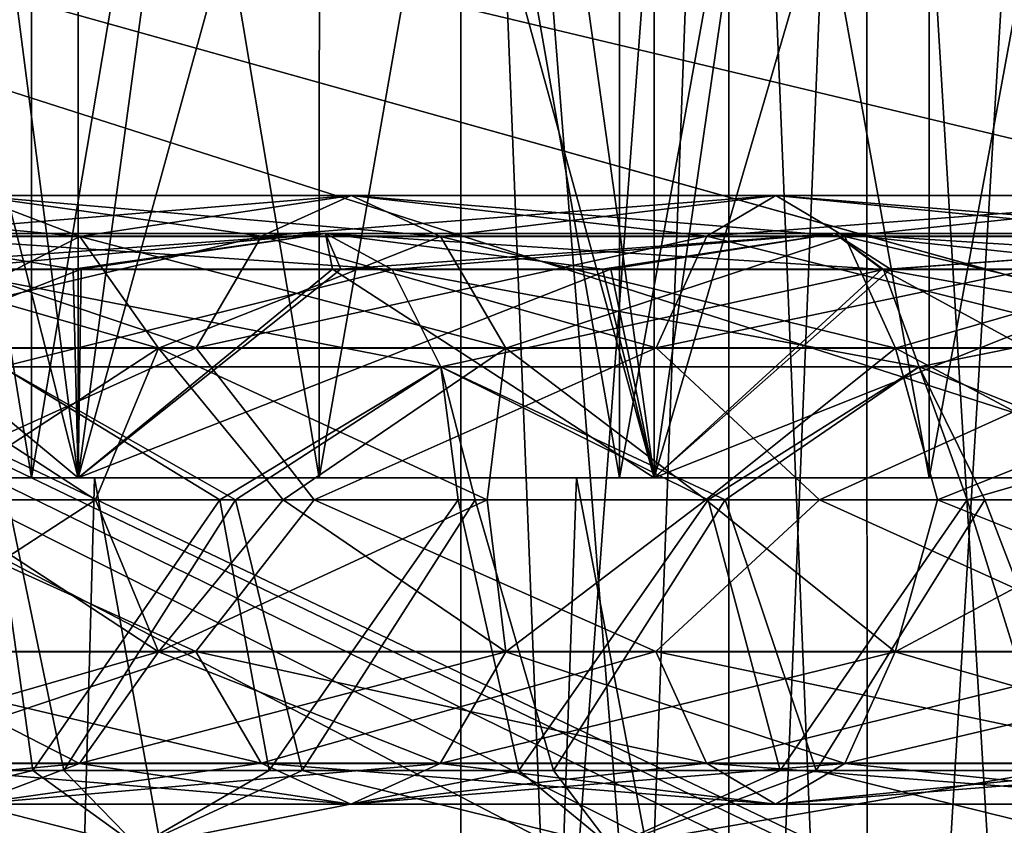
# Model space of a CAD drawing. Header units: metres. Extents: x -104 to 104, y -111 to 38.
# Tile 452 of 656: x -82.28 to -79.69, y 15.59 to 17.7. Entities that reach past the tile are written whole.
import ezdxf

# ---------------------------------------------------------------- set-up
doc = ezdxf.new("R2010")
doc.units = ezdxf.units.M
doc.layers.add('solid_509367_AD153', color=7, linetype='CONTINUOUS')

msp = doc.modelspace()

# ---------------------------------------------------------------- linework, layer by layer
at = {"layer": 'solid_509367_AD153'}
for points in [[(-82.125, 16.5, 9.742785), (-82.837349, 22, 9.295186), (-83.514259, 22, 8.795604)], [(-83.514259, 16.5, 8.795604), (-82.125, 16.5, 9.742785), (-83.514259, 22, 8.795604)], [(-83.514259, 16.5, -8.795604), (-82.837349, 22, -9.295186), (-82.125, 22, -9.742785)], [(-82.125, 16.5, -9.742785), (-83.514259, 16.5, -8.795604), (-82.125, 22, -9.742785)], [(-82.125, 16.5, 9.742785), (-82.125, 22, 9.742785), (-82.837349, 22, 9.295186)], [(-80.610085, 16.5, 10.47233), (-81.381195, 22, 10.1359), (-82.125, 22, 9.742785)], [(-82.125, 16.5, 9.742785), (-80.610085, 16.5, 10.47233), (-82.125, 22, 9.742785)], [(-82.125, 16.5, -9.742785), (-82.125, 22, -9.742785), (-81.381195, 22, -10.1359)], [(-82.125, 16.5, -9.742785), (-81.381195, 22, -10.1359), (-80.610085, 22, -10.47233)], [(-80.610085, 16.5, -10.47233), (-82.125, 16.5, -9.742785), (-80.610085, 22, -10.47233)], [(-80.610085, 16.5, 10.47233), (-80.610085, 22, 10.47233), (-81.381195, 22, 10.1359)], [(-79.003357, 16.5, 10.967939), (-79.815994, 22, 10.750194), (-80.610085, 22, 10.47233)], [(-80.610085, 16.5, 10.47233), (-79.003357, 16.5, 10.967939), (-80.610085, 22, 10.47233)], [(-80.610085, 16.5, -10.47233), (-80.610085, 22, -10.47233), (-79.815994, 22, -10.750194)], [(-80.610085, 16.5, -10.47233), (-79.815994, 22, -10.750194), (-79.003357, 22, -10.967939)], [(-79.003357, 16.5, -10.967939), (-80.610085, 16.5, -10.47233), (-79.003357, 22, -10.967939)], [(-79.003357, 16.5, 10.967939), (-79.003357, 22, 10.967939), (-79.815994, 22, 10.750194)], [(-82.247688, 16.5, -9.960302), (-82.248337, 21, -9.959632), (-82.97921, 21, -9.500394)], [(-82.247688, 16.5, -9.960302), (-82.97921, 21, -9.500394), (-82.977402, 16.5, -9.501176)], [(-82.977402, 16.5, 9.501176), (-82.97921, 21, 9.500394), (-82.248337, 21, 9.959632)], [(-82.977402, 16.5, 9.501176), (-82.248337, 21, 9.959632), (-82.247688, 16.5, 9.960302)], [(-81.491699, 16.5, -10.359917), (-81.489662, 21, -10.361142), (-82.248337, 21, -9.959632)], [(-81.491699, 16.5, -10.359917), (-82.248337, 21, -9.959632), (-82.247688, 16.5, -9.960302)], [(-82.247688, 16.5, 9.960302), (-82.248337, 21, 9.959632), (-81.489662, 21, 10.361142)], [(-82.247688, 16.5, 9.960302), (-81.489662, 21, 10.361142), (-81.491699, 16.5, 10.359917)], [(-80.701691, 16.5, -10.703978), (-81.489662, 21, -10.361142), (-81.491699, 16.5, -10.359917)], [(-81.491699, 16.5, 10.359917), (-81.489662, 21, 10.361142), (-80.702728, 21, 10.703959)], [(-81.491699, 16.5, 10.359917), (-80.702728, 21, 10.703959), (-80.701691, 16.5, 10.703978)], [(-80.701691, 16.5, -10.703978), (-80.702728, 21, -10.703959), (-81.489662, 21, -10.361142)], [(-79.887077, 16.5, -10.989388), (-79.887985, 21, -10.989048), (-80.702728, 21, -10.703959)], [(-79.887077, 16.5, -10.989388), (-80.702728, 21, -10.703959), (-80.701691, 16.5, -10.703978)], [(-80.701691, 16.5, 10.703978), (-80.702728, 21, 10.703959), (-79.887985, 21, 10.989048)], [(-80.701691, 16.5, 10.703978), (-79.887985, 21, 10.989048), (-79.887077, 16.5, 10.989388)], [(-79.060852, 16.5, -11.211221), (-79.05899, 21, -11.211671), (-79.887985, 21, -10.989048)], [(-79.060852, 16.5, -11.211221), (-79.887985, 21, -10.989048), (-79.887077, 16.5, -10.989388)], [(-79.887077, 16.5, 10.989388), (-79.887985, 21, 10.989048), (-79.05899, 21, 11.211671)], [(-79.887077, 16.5, 10.989388), (-79.05899, 21, 11.211671), (-79.060852, 16.5, 11.211221)], [(-80.414101, 11.9, 1.220577), (-81.118805, 20.799999), (-80.414101, 20.799999, 1.220577)], [(-81.118805, 11.381198), (-80.414101, 20.799999, -1.220577), (-81.118805, 20.799999)], [(-80.755348, 11.6984, 0.629519), (-81.118805, 11.381198), (-81.118805, 20.799999)], [(-80.755348, 11.6984, 0.629519), (-81.118805, 20.799999), (-80.414101, 11.9, 1.220577)], [(-80.754219, 11.699223, -0.631477), (-80.414101, 20.799999, -1.220577), (-81.118805, 11.381198)], [(-80.754219, 11.699223, -0.631477), (-80.414101, 11.9, -1.220577), (-80.414101, 20.799999, -1.220577)], [(-80.414101, 11.9, 1.220577), (-80.414101, 20.799999, 1.220577), (-80.050865, 20.799999, 2.049639)], [(-80.050705, 11.9, 2.05), (-80.414101, 11.9, 1.220577), (-80.050865, 20.799999, 2.049639)], [(-80.050705, 11.9, -2.05), (-80.050865, 20.799999, -2.049639), (-80.414101, 20.799999, -1.220577)], [(-80.414101, 11.9, -1.220577), (-80.050705, 11.9, -2.05), (-80.414101, 20.799999, -1.220577)], [(-80.050705, 11.9, 2.05), (-80.050865, 20.799999, 2.049639), (-79.514099, 20.799999, 2.779423)], [(-79.514099, 11.9, -2.779423), (-79.514099, 20.799999, -2.779423), (-80.050865, 20.799999, -2.049639)], [(-80.050705, 11.9, -2.05), (-79.514099, 11.9, -2.779423), (-80.050865, 20.799999, -2.049639)], [(-79.514099, 11.9, 2.779423), (-80.050705, 11.9, 2.05), (-79.514099, 20.799999, 2.779423)], [(-88.5, -7.5, -19), (-88.5, 19.5, -19), (88.5, 19.5, -19)], [(-36.57795, -7.5, -19), (-88.5, -7.5, -19), (88.5, 19.5, -19)], [(-88.5, 19.5, 19), (-20.601435, 15.860655, 19), (-18.989748, 17.759779, 19)], [(-88.5, 19.5, 19), (-22.036695, 13.796837, 19), (-20.601435, 15.860655, 19)], [(-88.5, 19.5, 19), (-23.262661, 11.611843, 19), (-22.036695, 13.796837, 19)], [(-88.5, 19.5, 19), (-24.274422, 9.313841, 19), (-23.262661, 11.611843, 19)], [(-88.5, 19.5, 19), (-25.057833, 6.933899, 19), (-24.274422, 9.313841, 19)], [(-88.5, 19.5, 19), (-25.610046, 4.486145, 19), (-25.057833, 6.933899, 19)], [(-88.5, 19.5, 19), (-25.922733, 1.996398, 19), (-25.610046, 4.486145, 19)], [(-88.5, 19.5, 19), (-25.994944, -0.508141, 19), (-25.922733, 1.996398, 19)], [(-88.5, 19.5, 19), (-28.25597, -9.176244, 19), (-25.994944, -0.508141, 19)], [(-88.5, 19.5, 19), (-30.260374, -8.449453, 19), (-28.25597, -9.176244, 19)], [(-88.5, 19.5, 19), (-32.333549, -7.923218, 19), (-30.260374, -8.449453, 19)], [(-88.5, 19.5, 19), (-34.437721, -7.607192, 19), (-32.333549, -7.923218, 19)], [(-88.5, 19.5, 19), (-36.57795, -7.5, 19), (-34.437721, -7.607192, 19)], [(-88.5, 19.5, 19), (-88.5, -7.5, 19), (-36.57795, -7.5, 19)], [(-83.254616, 17.242264, -4.907515), (-82.930801, 17.134457, -4.672254), (-82.120728, 17.134457, -5.62073)], [(-82.403748, 17.242264, -5.903749), (-83.254616, 17.242264, -4.907515), (-82.120728, 17.134457, -5.62073)], [(-82.403748, 17.242264, 5.903749), (-82.120728, 17.134457, 5.62073), (-82.930801, 17.134457, 4.672254)], [(-82.686928, 17.135294, 6.186928), (-81.642906, 17.135294, 7.078605), (-82.403748, 17.242264, 5.903749)], [(-82.686928, 17.135294, -6.186928), (-82.403748, 17.242264, -5.903749), (-81.407516, 17.242264, -6.754614)], [(-81.642906, 17.135294, -7.078605), (-82.686928, 17.135294, -6.186928), (-81.407516, 17.242264, -6.754614)], [(-82.403748, 17.242264, 5.903749), (-81.407516, 17.242264, 6.754614), (-82.120728, 17.134457, 5.62073)], [(-81.642906, 17.135294, 7.078605), (-81.407516, 17.242264, 6.754614), (-82.403748, 17.242264, 5.903749)], [(-82.403748, 17.242264, -5.903749), (-82.120728, 17.134457, -5.62073), (-81.172256, 17.134457, -6.430805)], [(-81.407516, 17.242264, -6.754614), (-82.403748, 17.242264, -5.903749), (-81.172256, 17.134457, -6.430805)], [(-81.407516, 17.242264, 6.754614), (-81.172256, 17.134457, 6.430805), (-82.120728, 17.134457, 5.62073)], [(-81.642906, 17.135294, 7.078605), (-80.472252, 17.135294, 7.795984), (-81.407516, 17.242264, 6.754614)], [(-81.642906, 17.135294, -7.078605), (-81.407516, 17.242264, -6.754614), (-80.290443, 17.242264, -7.439158)], [(-80.472252, 17.135294, -7.795984), (-81.642906, 17.135294, -7.078605), (-80.290443, 17.242264, -7.439158)], [(-81.407516, 17.242264, 6.754614), (-80.290443, 17.242264, 7.439158), (-81.172256, 17.134457, 6.430805)], [(-80.472252, 17.135294, 7.795984), (-80.290443, 17.242264, 7.439158), (-81.407516, 17.242264, 6.754614)], [(-81.407516, 17.242264, -6.754614), (-81.172256, 17.134457, -6.430805), (-80.108734, 17.134457, -7.082532)], [(-80.290443, 17.242264, -7.439158), (-81.407516, 17.242264, -6.754614), (-80.108734, 17.134457, -7.082532)], [(-80.290443, 17.242264, 7.439158), (-80.108734, 17.134457, 7.082532), (-81.172256, 17.134457, 6.430805)], [(-80.472252, 17.135294, 7.795984), (-79.203789, 17.135294, 8.3214), (-80.290443, 17.242264, 7.439158)], [(-80.472252, 17.135294, -7.795984), (-80.290443, 17.242264, -7.439158), (-79.080032, 17.242264, -7.940525)], [(-79.203789, 17.135294, -8.3214), (-80.472252, 17.135294, -7.795984), (-79.080032, 17.242264, -7.940525)], [(-80.290443, 17.242264, 7.439158), (-79.080032, 17.242264, 7.940525), (-80.108734, 17.134457, 7.082532)], [(-79.203789, 17.135294, 8.3214), (-79.080032, 17.242264, 7.940525), (-80.290443, 17.242264, 7.439158)], [(-80.290443, 17.242264, -7.439158), (-80.108734, 17.134457, -7.082532), (-78.956352, 17.134457, -7.559865)], [(-79.080032, 17.242264, -7.940525), (-80.290443, 17.242264, -7.439158), (-78.956352, 17.134457, -7.559865)], [(-79.080032, 17.242264, 7.940525), (-78.956352, 17.134457, 7.559865), (-80.108734, 17.134457, 7.082532)], [(-82.70372, 17.142265, -7.779223), (-82.785042, 17.048483, -8.160163), (-82.138428, 17.048483, -8.619637)], [(-81.474998, 17.142265, 8.616953), (-82.117027, 17.048483, 8.633595), (-82.769997, 17.048483, 8.171727)], [(-81.474998, 17.142265, 8.616953), (-82.769997, 17.048483, 8.171727), (-82.70372, 17.142265, 7.779223)], [(-82.70372, 17.142265, -7.779223), (-82.138428, 17.048483, -8.619637), (-81.474998, 17.142265, -8.616953)], [(-82.70372, 17.142265, 7.779223), (-82.485306, 17.0483, 7.505334), (-81.299843, 17.0483, 8.313569)], [(-81.474998, 17.142265, 8.616953), (-82.70372, 17.142265, 7.779223), (-81.299843, 17.0483, 8.313569)], [(-82.70372, 17.142265, -7.779223), (-81.474998, 17.142265, -8.616953), (-82.485306, 17.0483, -7.505334)], [(-81.474998, 17.142265, -8.616953), (-81.299843, 17.0483, -8.313569), (-82.485306, 17.0483, -7.505334)], [(-81.474998, 17.142265, -8.616953), (-82.138428, 17.048483, -8.619637), (-81.456512, 17.048483, -9.029009)], [(-81.474998, 17.142265, 8.616953), (-81.434906, 17.048483, 9.040835), (-82.117027, 17.048483, 8.633595)], [(-80.135139, 17.142265, 9.262194), (-81.434906, 17.048483, 9.040835), (-81.474998, 17.142265, 8.616953)], [(-81.474998, 17.142265, -8.616953), (-81.456512, 17.048483, -9.029009), (-80.746574, 17.048483, -9.383848)], [(-81.474998, 17.142265, -8.616953), (-80.746574, 17.048483, -9.383848), (-80.135139, 17.142265, -9.262194)], [(-81.474998, 17.142265, 8.616953), (-81.299843, 17.0483, 8.313569), (-80.007156, 17.0483, 8.936092)], [(-80.135139, 17.142265, 9.262194), (-81.474998, 17.142265, 8.616953), (-80.007156, 17.0483, 8.936092)], [(-81.474998, 17.142265, -8.616953), (-80.135139, 17.142265, -9.262194), (-81.299843, 17.0483, -8.313569)], [(-80.135139, 17.142265, 9.262194), (-80.724663, 17.048483, 9.393732), (-81.434906, 17.048483, 9.040835)], [(-80.135139, 17.142265, -9.262194), (-80.007156, 17.0483, -8.936092), (-81.299843, 17.0483, -8.313569)], [(-80.135139, 17.142265, -9.262194), (-80.746574, 17.048483, -9.383848), (-80.012009, 17.048483, -9.682757)], [(-80.135139, 17.142265, 9.262194), (-79.989159, 17.048483, 9.691013), (-80.724663, 17.048483, 9.393732)], [(-78.714081, 17.142265, 9.700533), (-79.989159, 17.048483, 9.691013), (-80.135139, 17.142265, 9.262194)], [(-80.135139, 17.142265, -9.262194), (-80.012009, 17.048483, -9.682757), (-79.256165, 17.048483, -9.924391)], [(-80.135139, 17.142265, -9.262194), (-79.256165, 17.048483, -9.924391), (-78.714081, 17.142265, -9.700533)], [(-80.135139, 17.142265, 9.262194), (-80.007156, 17.0483, 8.936092), (-78.636131, 17.0483, 9.358998)], [(-78.714081, 17.142265, 9.700533), (-80.135139, 17.142265, 9.262194), (-78.636131, 17.0483, 9.358998)], [(-80.135139, 17.142265, -9.262194), (-78.714081, 17.142265, -9.700533), (-80.007156, 17.0483, -8.936092)], [(-78.714081, 17.142265, -9.700533), (-78.636131, 17.0483, -9.358998), (-80.007156, 17.0483, -8.936092)], [(-78.714081, 17.142265, 9.700533), (-79.23288, 17.048483, 9.930829), (-79.989159, 17.048483, 9.691013)], [(-82.930801, 17.134457, 4.672254), (-82.120728, 17.134457, 5.62073), (-82.694115, 16.840813, 4.500286)], [(-82.930801, 17.134457, -4.672254), (-82.694115, 16.840813, -4.500286), (-81.913849, 16.840813, -5.413852)], [(-82.120728, 17.134457, -5.62073), (-82.930801, 17.134457, -4.672254), (-81.913849, 16.840813, -5.413852)], [(-82.894241, 16.842264, 6.394239), (-81.815239, 16.842264, 7.315795), (-82.686928, 17.135294, 6.186928)], [(-82.894241, 16.842264, -6.394239), (-82.686928, 17.135294, -6.186928), (-81.642906, 17.135294, -7.078605)], [(-81.815239, 16.842264, -7.315795), (-82.894241, 16.842264, -6.394239), (-81.642906, 17.135294, -7.078605)], [(-82.120728, 17.134457, 5.62073), (-81.913849, 16.840813, 5.413852), (-82.694115, 16.840813, 4.500286)], [(-81.815239, 16.842264, 7.315795), (-81.642906, 17.135294, 7.078605), (-82.686928, 17.135294, 6.186928)], [(-82.120728, 17.134457, 5.62073), (-81.172256, 17.134457, 6.430805), (-81.913849, 16.840813, 5.413852)], [(-82.120728, 17.134457, -5.62073), (-81.913849, 16.840813, -5.413852), (-81.000282, 16.840813, -6.194112)], [(-81.172256, 17.134457, -6.430805), (-82.120728, 17.134457, -5.62073), (-81.000282, 16.840813, -6.194112)], [(-81.172256, 17.134457, 6.430805), (-81.000282, 16.840813, 6.194112), (-81.913849, 16.840813, 5.413852)], [(-81.815239, 16.842264, 7.315795), (-80.605354, 16.842264, 8.057212), (-81.642906, 17.135294, 7.078605)], [(-81.815239, 16.842264, -7.315795), (-81.642906, 17.135294, -7.078605), (-80.472252, 17.135294, -7.795984)], [(-80.605354, 16.842264, -8.057212), (-81.815239, 16.842264, -7.315795), (-80.472252, 17.135294, -7.795984)], [(-80.605354, 16.842264, 8.057212), (-80.472252, 17.135294, 7.795984), (-81.642906, 17.135294, 7.078605)], [(-81.172256, 17.134457, 6.430805), (-80.108734, 17.134457, 7.082532), (-81.000282, 16.840813, 6.194112)], [(-81.172256, 17.134457, -6.430805), (-81.000282, 16.840813, -6.194112), (-79.975906, 16.840813, -6.821852)], [(-80.108734, 17.134457, -7.082532), (-81.172256, 17.134457, -6.430805), (-79.975906, 16.840813, -6.821852)], [(-80.108734, 17.134457, 7.082532), (-79.975906, 16.840813, 6.821852), (-81.000282, 16.840813, 6.194112)], [(-80.605354, 16.842264, 8.057212), (-79.294388, 16.842264, 8.600233), (-80.472252, 17.135294, 7.795984)], [(-80.605354, 16.842264, -8.057212), (-80.472252, 17.135294, -7.795984), (-79.203789, 17.135294, -8.3214)], [(-79.294388, 16.842264, -8.600233), (-80.605354, 16.842264, -8.057212), (-79.203789, 17.135294, -8.3214)], [(-79.294388, 16.842264, 8.600233), (-79.203789, 17.135294, 8.3214), (-80.472252, 17.135294, 7.795984)], [(-80.108734, 17.134457, 7.082532), (-78.956352, 17.134457, 7.559865), (-79.975906, 16.840813, 6.821852)], [(-80.108734, 17.134457, -7.082532), (-79.975906, 16.840813, -6.821852), (-78.865944, 16.840813, -7.281615)], [(-78.956352, 17.134457, -7.559865), (-80.108734, 17.134457, -7.082532), (-78.865944, 16.840813, -7.281615)], [(-78.956352, 17.134457, 7.559865), (-78.865944, 16.840813, 7.281615), (-79.975906, 16.840813, 6.821852)], [(-82.117027, 17.048483, 8.633595), (-82.125, 16.5, 9.742785), (-83.514259, 16.5, 8.795604)], [(-82.769997, 17.048483, 8.171727), (-82.117027, 17.048483, 8.633595), (-83.514259, 16.5, 8.795604)], [(-82.785042, 17.048483, -8.160163), (-83.514259, 16.5, -8.795604), (-82.125, 16.5, -9.742785)], [(-82.138428, 17.048483, -8.619637), (-82.785042, 17.048483, -8.160163), (-82.125, 16.5, -9.742785)], [(-82.485306, 17.0483, 7.505334), (-82.325523, 16.79163, 7.304977), (-81.171707, 16.79163, 8.091636)], [(-81.299843, 17.0483, 8.313569), (-82.485306, 17.0483, 7.505334), (-81.171707, 16.79163, 8.091636)], [(-82.485306, 17.0483, -7.505334), (-81.299843, 17.0483, -8.313569), (-82.325523, 16.79163, -7.304977)], [(-81.299843, 17.0483, -8.313569), (-81.171707, 16.79163, -8.091636), (-82.325523, 16.79163, -7.304977)], [(-81.456512, 17.048483, -9.029009), (-82.138428, 17.048483, -8.619637), (-82.125, 16.5, -9.742785)], [(-80.724663, 17.048483, 9.393732), (-80.610085, 16.5, 10.47233), (-82.125, 16.5, 9.742785)], [(-81.434906, 17.048483, 9.040835), (-80.724663, 17.048483, 9.393732), (-82.125, 16.5, 9.742785)], [(-82.117027, 17.048483, 8.633595), (-81.434906, 17.048483, 9.040835), (-82.125, 16.5, 9.742785)], [(-81.456512, 17.048483, -9.029009), (-82.125, 16.5, -9.742785), (-80.610085, 16.5, -10.47233)], [(-80.746574, 17.048483, -9.383848), (-81.456512, 17.048483, -9.029009), (-80.610085, 16.5, -10.47233)], [(-81.299843, 17.0483, 8.313569), (-81.171707, 16.79163, 8.091636), (-79.913536, 16.79163, 8.69754)], [(-80.007156, 17.0483, 8.936092), (-81.299843, 17.0483, 8.313569), (-79.913536, 16.79163, 8.69754)], [(-81.299843, 17.0483, -8.313569), (-80.007156, 17.0483, -8.936092), (-81.171707, 16.79163, -8.091636)], [(-80.007156, 17.0483, -8.936092), (-79.913536, 16.79163, -8.69754), (-81.171707, 16.79163, -8.091636)], [(-80.012009, 17.048483, -9.682757), (-80.746574, 17.048483, -9.383848), (-80.610085, 16.5, -10.47233)], [(-80.724663, 17.048483, 9.393732), (-79.989159, 17.048483, 9.691013), (-80.610085, 16.5, 10.47233)], [(-79.23288, 17.048483, 9.930829), (-79.003357, 16.5, 10.967939), (-80.610085, 16.5, 10.47233)], [(-79.989159, 17.048483, 9.691013), (-79.23288, 17.048483, 9.930829), (-80.610085, 16.5, 10.47233)], [(-80.012009, 17.048483, -9.682757), (-80.610085, 16.5, -10.47233), (-79.003357, 16.5, -10.967939)], [(-79.256165, 17.048483, -9.924391), (-80.012009, 17.048483, -9.682757), (-79.003357, 16.5, -10.967939)], [(-80.007156, 17.0483, 8.936092), (-79.913536, 16.79163, 8.69754), (-78.579109, 16.79163, 9.109158)], [(-78.636131, 17.0483, 9.358998), (-80.007156, 17.0483, 8.936092), (-78.579109, 16.79163, 9.109158)], [(-80.007156, 17.0483, -8.936092), (-78.636131, 17.0483, -9.358998), (-79.913536, 16.79163, -8.69754)], [(-78.636131, 17.0483, -9.358998), (-78.579109, 16.79163, -9.109158), (-79.913536, 16.79163, -8.69754)], [(-82.894241, 16.842264, 6.394239), (-82.697128, 16.442265, 6.731874), (-81.815239, 16.842264, 7.315795)], [(-81.815239, 16.842264, -7.315795), (-82.697128, 16.442265, -6.731874), (-82.894241, 16.842264, -6.394239)], [(-81.815239, 16.842264, 7.315795), (-82.697128, 16.442265, 6.731874), (-81.504578, 16.442265, 7.660073)], [(-81.815239, 16.842264, -7.315795), (-81.504578, 16.442265, -7.660073), (-82.697128, 16.442265, -6.731874)], [(-82.694115, 16.840813, 4.500286), (-81.913849, 16.840813, 5.413852), (-82.525032, 16.442265, 4.549891)], [(-82.694115, 16.840813, -4.500286), (-82.525032, 16.442265, -4.549891), (-82.079514, 16.442265, -5.086402)], [(-81.913849, 16.840813, -5.413852), (-82.694115, 16.840813, -4.500286), (-82.079514, 16.442265, -5.086402)], [(-81.913849, 16.840813, 5.413852), (-82.079514, 16.442265, 5.086402), (-82.525032, 16.442265, 4.549891)], [(-81.913849, 16.840813, 5.413852), (-81.586403, 16.442265, 5.579517), (-82.079514, 16.442265, 5.086402)], [(-81.913849, 16.840813, -5.413852), (-82.079514, 16.442265, -5.086402), (-81.586403, 16.442265, -5.579517)], [(-81.913849, 16.840813, 5.413852), (-81.000282, 16.840813, 6.194112), (-81.586403, 16.442265, 5.579517)], [(-81.913849, 16.840813, -5.413852), (-81.586403, 16.442265, -5.579517), (-81.049889, 16.442265, -6.02503)], [(-81.000282, 16.840813, -6.194112), (-81.913849, 16.840813, -5.413852), (-81.049889, 16.442265, -6.02503)], [(-81.815239, 16.842264, 7.315795), (-81.504578, 16.442265, 7.660073), (-80.605354, 16.842264, 8.057212)], [(-80.605354, 16.842264, -8.057212), (-81.504578, 16.442265, -7.660073), (-81.815239, 16.842264, -7.315795)], [(-81.000282, 16.840813, 6.194112), (-81.049889, 16.442265, 6.02503), (-81.586403, 16.442265, 5.579517)], [(-80.605354, 16.842264, 8.057212), (-81.504578, 16.442265, 7.660073), (-80.175514, 16.442265, 8.379326)], [(-80.605354, 16.842264, -8.057212), (-80.175514, 16.442265, -8.379326), (-81.504578, 16.442265, -7.660073)], [(-81.000282, 16.840813, 6.194112), (-80.474564, 16.442265, 6.419139), (-81.049889, 16.442265, 6.02503)], [(-81.000282, 16.840813, -6.194112), (-81.049889, 16.442265, -6.02503), (-80.474564, 16.442265, -6.419139)], [(-81.000282, 16.840813, 6.194112), (-79.975906, 16.840813, 6.821852), (-80.474564, 16.442265, 6.419139)], [(-79.975906, 16.840813, -6.821852), (-81.000282, 16.840813, -6.194112), (-80.474564, 16.442265, -6.419139)], [(-80.605354, 16.842264, 8.057212), (-80.175514, 16.442265, 8.379326), (-79.294388, 16.842264, 8.600233)], [(-79.294388, 16.842264, -8.600233), (-80.175514, 16.442265, -8.379326), (-80.605354, 16.842264, -8.057212)], [(-79.975906, 16.840813, 6.821852), (-79.865326, 16.442265, 6.758483), (-80.474564, 16.442265, 6.419139)], [(-79.975906, 16.840813, -6.821852), (-80.474564, 16.442265, -6.419139), (-79.865326, 16.442265, -6.758483)], [(-79.294388, 16.842264, 8.600233), (-80.175514, 16.442265, 8.379326), (-78.746193, 16.442265, 8.870012)], [(-79.294388, 16.842264, -8.600233), (-78.746193, 16.442265, -8.870012), (-80.175514, 16.442265, -8.379326)], [(-79.975906, 16.840813, 6.821852), (-78.865944, 16.840813, 7.281615), (-79.865326, 16.442265, 6.758483)], [(-79.975906, 16.840813, -6.821852), (-79.865326, 16.442265, -6.758483), (-79.227371, 16.442265, -7.040165)], [(-78.865944, 16.840813, -7.281615), (-79.975906, 16.840813, -6.821852), (-79.227371, 16.442265, -7.040165)], [(-78.865944, 16.840813, 7.281615), (-79.227371, 16.442265, 7.040165), (-79.865326, 16.442265, 6.758483)], [(-82.325523, 16.79163, -7.304977), (-81.753128, 16.442265, -7.613616), (-82.34568, 16.442265, -7.168716)], [(-82.325523, 16.79163, 7.304977), (-82.309868, 16.442265, 7.197774), (-81.711861, 16.442265, 7.641925)], [(-81.171707, 16.79163, 8.091636), (-82.325523, 16.79163, 7.304977), (-81.711861, 16.442265, 7.641925)], [(-82.325523, 16.79163, -7.304977), (-81.171707, 16.79163, -8.091636), (-81.753128, 16.442265, -7.613616)], [(-81.171707, 16.79163, -8.091636), (-81.125511, 16.442265, -8.01044), (-81.753128, 16.442265, -7.613616)], [(-81.171707, 16.79163, 8.091636), (-81.711861, 16.442265, 7.641925), (-81.081192, 16.442265, 8.035868)], [(-81.171707, 16.79163, 8.091636), (-81.081192, 16.442265, 8.035868), (-80.423492, 16.442265, 8.376676)], [(-79.913536, 16.79163, 8.69754), (-81.171707, 16.79163, 8.091636), (-80.423492, 16.442265, 8.376676)], [(-81.171707, 16.79163, -8.091636), (-80.468796, 16.442265, -8.355306), (-81.125511, 16.442265, -8.01044)], [(-81.171707, 16.79163, -8.091636), (-79.913536, 16.79163, -8.69754), (-80.468796, 16.442265, -8.355306)], [(-79.913536, 16.79163, -8.69754), (-79.787567, 16.442265, -8.646063), (-80.468796, 16.442265, -8.355306)], [(-79.913536, 16.79163, 8.69754), (-80.423492, 16.442265, 8.376676), (-79.740509, 16.442265, 8.663811)], [(-79.913536, 16.79163, 8.69754), (-79.740509, 16.442265, 8.663811), (-79.036644, 16.442265, 8.895388)], [(-78.579109, 16.79163, 9.109158), (-79.913536, 16.79163, 8.69754), (-79.036644, 16.442265, 8.895388)], [(-79.913536, 16.79163, -8.69754), (-78.579109, 16.79163, -9.109158), (-79.787567, 16.442265, -8.646063)], [(-78.579109, 16.79163, -9.109158), (-79.084915, 16.442265, -8.881481), (-79.787567, 16.442265, -8.646063)], [(-83.217514, 16.5, 6.717515), (-82.243439, 10.620338, 7.566755), (-83.332382, 10.645646, 6.600296)], [(-83.217514, 16.5, -6.717515), (-83.332375, 10.645646, -6.600302), (-82.243431, 10.620338, -7.566761)], [(-82.082283, 16.5, 7.685693), (-82.243439, 10.620338, 7.566755), (-83.217514, 16.5, 6.717515)], [(-83.217514, 16.5, -6.717515), (-82.243431, 10.620338, -7.566761), (-82.082283, 16.5, -7.685693)], [(-83.217514, 16.5, -6.717515), (-82.082283, 16.5, -7.685693), (-82.977402, 16.5, -9.501176)], [(-83.217514, 16.5, 6.717515), (-82.977402, 16.5, 9.501176), (-82.247688, 16.5, 9.960302)], [(-82.082283, 16.5, 7.685693), (-83.217514, 16.5, 6.717515), (-82.247688, 16.5, 9.960302)], [(-82.082283, 16.5, -7.685693), (-82.247688, 16.5, -9.960302), (-82.977402, 16.5, -9.501176)], [(-82.082283, 16.5, -7.685693), (-81.491699, 16.5, -10.359917), (-82.247688, 16.5, -9.960302)], [(-82.082283, 16.5, 7.685693), (-82.247688, 16.5, 9.960302), (-81.491699, 16.5, 10.359917)], [(-82.082283, 16.5, 7.685693), (-81.022224, 10.59971, 8.354503), (-82.243439, 10.620338, 7.566755)], [(-82.082283, 16.5, -7.685693), (-82.243431, 10.620338, -7.566761), (-81.022217, 10.59971, -8.354507)], [(-80.815155, 16.5, 8.462941), (-81.022224, 10.59971, 8.354503), (-82.082283, 16.5, 7.685693)], [(-82.082283, 16.5, -7.685693), (-81.022217, 10.59971, -8.354507), (-80.815155, 16.5, -8.462941)], [(-82.082283, 16.5, -7.685693), (-80.815155, 16.5, -8.462941), (-81.491699, 16.5, -10.359917)], [(-80.815155, 16.5, 8.462941), (-82.082283, 16.5, 7.685693), (-81.491699, 16.5, 10.359917)], [(-80.815155, 16.5, -8.462941), (-80.701691, 16.5, -10.703978), (-81.491699, 16.5, -10.359917)], [(-80.815155, 16.5, 8.462941), (-81.491699, 16.5, 10.359917), (-80.701691, 16.5, 10.703978)], [(-80.815155, 16.5, 8.462941), (-79.689644, 10.584156, 8.94853), (-81.022224, 10.59971, 8.354503)], [(-80.815155, 16.5, -8.462941), (-81.022217, 10.59971, -8.354507), (-79.689629, 10.584156, -8.948534)], [(-79.43293, 16.5, 9.035478), (-79.689644, 10.584156, 8.94853), (-80.815155, 16.5, 8.462941)], [(-80.815155, 16.5, -8.462941), (-79.689629, 10.584156, -8.948534), (-79.43293, 16.5, -9.035478)], [(-80.815155, 16.5, -8.462941), (-79.43293, 16.5, -9.035478), (-80.701691, 16.5, -10.703978)], [(-80.815155, 16.5, 8.462941), (-80.701691, 16.5, 10.703978), (-79.887077, 16.5, 10.989388)], [(-79.43293, 16.5, 9.035478), (-80.815155, 16.5, 8.462941), (-79.887077, 16.5, 10.989388)], [(-79.43293, 16.5, -9.035478), (-79.887077, 16.5, -10.989388), (-80.701691, 16.5, -10.703978)], [(-79.43293, 16.5, -9.035478), (-79.060852, 16.5, -11.211221), (-79.887077, 16.5, -10.989388)], [(-79.43293, 16.5, 9.035478), (-79.887077, 16.5, 10.989388), (-79.060852, 16.5, 11.211221)], [(-79.43293, 16.5, 9.035478), (-78.659668, 10.596139, 9.251261), (-79.689644, 10.584156, 8.94853)], [(-82.894829, 16.043716, 6.394831), (-81.815727, 16.043716, 7.316472), (-82.697128, 16.442265, 6.731874)], [(-82.697128, 16.442265, -6.731874), (-81.815727, 16.043716, -7.316472), (-82.894829, 16.043716, -6.394831)], [(-82.34568, 16.442265, -7.168716), (-82.244247, 15.73094, -7.250248), (-82.826111, 15.73094, -6.748541)], [(-82.749809, 15.73094, 6.819262), (-82.162605, 15.73094, 7.314189), (-82.309868, 16.442265, 7.197774)], [(-81.815727, 16.043716, 7.316472), (-81.504578, 16.442265, 7.660073), (-82.697128, 16.442265, 6.731874)], [(-82.697128, 16.442265, -6.731874), (-81.504578, 16.442265, -7.660073), (-81.815727, 16.043716, -7.316472)], [(-82.079514, 16.442265, 5.086402), (-81.914444, 16.042265, 5.414443), (-82.694786, 16.042265, 4.500777)], [(-82.525032, 16.442265, 4.549891), (-82.079514, 16.442265, 5.086402), (-82.694786, 16.042265, 4.500777)], [(-82.525032, 16.442265, -4.549891), (-82.694786, 16.042265, -4.500777), (-81.914444, 16.042265, -5.414443)], [(-82.079514, 16.442265, -5.086402), (-82.525032, 16.442265, -4.549891), (-81.914444, 16.042265, -5.414443)], [(-82.34568, 16.442265, -7.168716), (-81.753128, 16.442265, -7.613616), (-82.244247, 15.73094, -7.250248)], [(-82.162605, 15.73094, 7.314189), (-81.711861, 16.442265, 7.641925), (-82.309868, 16.442265, 7.197774)], [(-81.753128, 16.442265, -7.613616), (-81.623047, 15.73094, -7.701744), (-82.244247, 15.73094, -7.250248)], [(-82.162605, 15.73094, 7.314189), (-81.536278, 15.73094, 7.758762), (-81.711861, 16.442265, 7.641925)], [(-82.079514, 16.442265, 5.086402), (-81.586403, 16.442265, 5.579517), (-81.914444, 16.042265, 5.414443)], [(-81.586403, 16.442265, -5.579517), (-82.079514, 16.442265, -5.086402), (-81.914444, 16.042265, -5.414443)], [(-81.049889, 16.442265, 6.02503), (-81.000778, 16.042265, 6.194788), (-81.914444, 16.042265, 5.414443)], [(-81.586403, 16.442265, 5.579517), (-81.049889, 16.442265, 6.02503), (-81.914444, 16.042265, 5.414443)], [(-81.586403, 16.442265, -5.579517), (-81.914444, 16.042265, -5.414443), (-81.000778, 16.042265, -6.194788)], [(-81.815727, 16.043716, 7.316472), (-80.605736, 16.043716, 8.057957), (-81.504578, 16.442265, 7.660073)], [(-81.504578, 16.442265, -7.660073), (-80.605736, 16.043716, -8.057957), (-81.815727, 16.043716, -7.316472)], [(-81.753128, 16.442265, -7.613616), (-81.125511, 16.442265, -8.01044), (-81.623047, 15.73094, -7.701744)], [(-81.536278, 15.73094, 7.758762), (-81.081192, 16.442265, 8.035868), (-81.711861, 16.442265, 7.641925)], [(-81.125511, 16.442265, -8.01044), (-80.966751, 15.73094, -8.100039), (-81.623047, 15.73094, -7.701744)], [(-81.049889, 16.442265, -6.02503), (-81.586403, 16.442265, -5.579517), (-81.000778, 16.042265, -6.194788)], [(-81.536278, 15.73094, 7.758762), (-80.87516, 15.73094, 8.149875), (-81.081192, 16.442265, 8.035868)], [(-80.605736, 16.043716, 8.057957), (-80.175514, 16.442265, 8.379326), (-81.504578, 16.442265, 7.660073)], [(-81.504578, 16.442265, -7.660073), (-80.175514, 16.442265, -8.379326), (-80.605736, 16.043716, -8.057957)], [(-81.125511, 16.442265, -8.01044), (-80.468796, 16.442265, -8.355306), (-80.966751, 15.73094, -8.100039)], [(-80.87516, 15.73094, 8.149875), (-80.423492, 16.442265, 8.376676), (-81.081192, 16.442265, 8.035868)], [(-81.049889, 16.442265, 6.02503), (-80.474564, 16.442265, 6.419139), (-81.000778, 16.042265, 6.194788)], [(-80.474564, 16.442265, -6.419139), (-81.049889, 16.442265, -6.02503), (-81.000778, 16.042265, -6.194788)], [(-80.474564, 16.442265, 6.419139), (-79.976288, 16.042265, 6.822597), (-81.000778, 16.042265, 6.194788)], [(-80.474564, 16.442265, -6.419139), (-81.000778, 16.042265, -6.194788), (-79.976288, 16.042265, -6.822597)], [(-80.468796, 16.442265, -8.355306), (-80.27935, 15.73094, -8.442691), (-80.966751, 15.73094, -8.100039)], [(-80.87516, 15.73094, 8.149875), (-80.184021, 15.73094, 8.484719), (-80.423492, 16.442265, 8.376676)], [(-80.605736, 16.043716, 8.057957), (-79.294647, 16.043716, 8.601028), (-80.175514, 16.442265, 8.379326)], [(-80.175514, 16.442265, -8.379326), (-79.294647, 16.043716, -8.601028), (-80.605736, 16.043716, -8.057957)], [(-80.474564, 16.442265, 6.419139), (-79.865326, 16.442265, 6.758483), (-79.976288, 16.042265, 6.822597)], [(-79.865326, 16.442265, -6.758483), (-80.474564, 16.442265, -6.419139), (-79.976288, 16.042265, -6.822597)], [(-80.468796, 16.442265, -8.355306), (-79.787567, 16.442265, -8.646063), (-80.27935, 15.73094, -8.442691)], [(-80.184021, 15.73094, 8.484719), (-79.740509, 16.442265, 8.663811), (-80.423492, 16.442265, 8.376676)], [(-79.787567, 16.442265, -8.646063), (-79.565727, 15.73094, -8.727189), (-80.27935, 15.73094, -8.442691)], [(-80.184021, 15.73094, 8.484719), (-79.46756, 15.73094, 8.761054), (-79.740509, 16.442265, 8.663811)], [(-79.294647, 16.043716, 8.601028), (-78.746193, 16.442265, 8.870012), (-80.175514, 16.442265, 8.379326)], [(-80.175514, 16.442265, -8.379326), (-78.746193, 16.442265, -8.870012), (-79.294647, 16.043716, -8.601028)], [(-79.227371, 16.442265, 7.040165), (-78.866196, 16.042265, 7.282411), (-79.976288, 16.042265, 6.822597)], [(-79.865326, 16.442265, 6.758483), (-79.227371, 16.442265, 7.040165), (-79.976288, 16.042265, 6.822597)], [(-79.865326, 16.442265, -6.758483), (-79.976288, 16.042265, -6.822597), (-78.866196, 16.042265, -7.282411)], [(-79.227371, 16.442265, -7.040165), (-79.865326, 16.442265, -6.758483), (-78.866196, 16.042265, -7.282411)], [(-79.787567, 16.442265, -8.646063), (-79.084915, 16.442265, -8.881481), (-79.565727, 15.73094, -8.727189)], [(-79.46756, 15.73094, 8.761054), (-79.036644, 16.442265, 8.895388), (-79.740509, 16.442265, 8.663811)], [(-81.914444, 16.042265, 5.414443), (-82.121758, 15.749235, 5.621756), (-82.931976, 15.749235, 4.673106)], [(-82.694786, 16.042265, 4.500777), (-81.914444, 16.042265, 5.414443), (-82.931976, 15.749235, 4.673106)], [(-82.694786, 16.042265, -4.500777), (-82.931976, 15.749235, -4.673106), (-82.121758, 15.749235, -5.621756)], [(-81.643761, 15.750073, 7.079779), (-81.815727, 16.043716, 7.316472), (-82.894829, 16.043716, 6.394831)], [(-82.68795, 15.750073, 6.187953), (-81.643761, 15.750073, 7.079779), (-82.894829, 16.043716, 6.394831)], [(-82.68795, 15.750073, -6.187953), (-82.894829, 16.043716, -6.394831), (-81.815727, 16.043716, -7.316472)], [(-81.914444, 16.042265, -5.414443), (-82.694786, 16.042265, -4.500777), (-82.121758, 15.749235, -5.621756)], [(-81.643761, 15.750073, -7.079779), (-82.68795, 15.750073, -6.187953), (-81.815727, 16.043716, -7.316472)], [(-81.000778, 16.042265, 6.194788), (-81.173103, 15.749235, 6.431979), (-82.121758, 15.749235, 5.621756)], [(-81.914444, 16.042265, 5.414443), (-81.000778, 16.042265, 6.194788), (-82.121758, 15.749235, 5.621756)], [(-81.914444, 16.042265, -5.414443), (-82.121758, 15.749235, -5.621756), (-81.173103, 15.749235, -6.431979)], [(-81.000778, 16.042265, -6.194788), (-81.914444, 16.042265, -5.414443), (-81.173103, 15.749235, -6.431979)], [(-80.472908, 15.750073, 7.797276), (-80.605736, 16.043716, 8.057957), (-81.815727, 16.043716, 7.316472)], [(-81.643761, 15.750073, 7.079779), (-80.472908, 15.750073, 7.797276), (-81.815727, 16.043716, 7.316472)], [(-81.643761, 15.750073, -7.079779), (-81.815727, 16.043716, -7.316472), (-80.605736, 16.043716, -8.057957)], [(-80.472908, 15.750073, -7.797276), (-81.643761, 15.750073, -7.079779), (-80.605736, 16.043716, -8.057957)], [(-79.976288, 16.042265, 6.822597), (-80.10939, 15.749235, 7.083825), (-81.173103, 15.749235, 6.431979)], [(-81.000778, 16.042265, 6.194788), (-79.976288, 16.042265, 6.822597), (-81.173103, 15.749235, 6.431979)], [(-81.000778, 16.042265, -6.194788), (-81.173103, 15.749235, -6.431979), (-80.10939, 15.749235, -7.083825)], [(-79.976288, 16.042265, -6.822597), (-81.000778, 16.042265, -6.194788), (-80.10939, 15.749235, -7.083825)], [(-79.204231, 15.750073, 8.322779), (-79.294647, 16.043716, 8.601028), (-80.605736, 16.043716, 8.057957)], [(-80.472908, 15.750073, 7.797276), (-79.204231, 15.750073, 8.322779), (-80.605736, 16.043716, 8.057957)], [(-80.472908, 15.750073, -7.797276), (-80.605736, 16.043716, -8.057957), (-79.294647, 16.043716, -8.601028)], [(-79.204231, 15.750073, -8.322779), (-80.472908, 15.750073, -7.797276), (-79.294647, 16.043716, -8.601028)], [(-78.866196, 16.042265, 7.282411), (-78.956795, 15.749235, 7.561244), (-80.10939, 15.749235, 7.083825)], [(-79.976288, 16.042265, 6.822597), (-78.866196, 16.042265, 7.282411), (-80.10939, 15.749235, 7.083825)], [(-79.976288, 16.042265, -6.822597), (-80.10939, 15.749235, -7.083825), (-78.956795, 15.749235, -7.561244)], [(-78.866196, 16.042265, -7.282411), (-79.976288, 16.042265, -6.822597), (-78.956795, 15.749235, -7.561244)], [(-82.121758, 15.749235, 5.621756), (-82.404938, 15.642265, 5.904934), (-83.255966, 15.642265, 4.908499)], [(-82.931976, 15.749235, 4.673106), (-82.121758, 15.749235, 5.621756), (-83.255966, 15.642265, 4.908499)], [(-82.121758, 15.749235, -5.621756), (-82.931976, 15.749235, -4.673106), (-82.404938, 15.642265, -5.904934)], [(-81.408501, 15.642265, 6.75597), (-81.643761, 15.750073, 7.079779), (-82.68795, 15.750073, 6.187953)], [(-82.404938, 15.642265, 5.904934), (-81.408501, 15.642265, 6.75597), (-82.68795, 15.750073, 6.187953)], [(-82.404938, 15.642265, -5.904934), (-82.68795, 15.750073, -6.187953), (-81.643761, 15.750073, -7.079779)], [(-81.408501, 15.642265, -6.75597), (-82.404938, 15.642265, -5.904934), (-81.643761, 15.750073, -7.079779)], [(-81.173103, 15.749235, 6.431979), (-81.408501, 15.642265, 6.75597), (-82.404938, 15.642265, 5.904934)], [(-82.121758, 15.749235, 5.621756), (-81.173103, 15.749235, 6.431979), (-82.404938, 15.642265, 5.904934)], [(-82.121758, 15.749235, -5.621756), (-82.404938, 15.642265, -5.904934), (-81.408501, 15.642265, -6.75597)], [(-81.173103, 15.749235, -6.431979), (-82.121758, 15.749235, -5.621756), (-81.408501, 15.642265, -6.75597)], [(-80.291199, 15.642265, 7.440651), (-80.472908, 15.750073, 7.797276), (-81.643761, 15.750073, 7.079779)], [(-81.408501, 15.642265, 6.75597), (-80.291199, 15.642265, 7.440651), (-81.643761, 15.750073, 7.079779)], [(-81.408501, 15.642265, -6.75597), (-81.643761, 15.750073, -7.079779), (-80.472908, 15.750073, -7.797276)], [(-80.291199, 15.642265, -7.440651), (-81.408501, 15.642265, -6.75597), (-80.472908, 15.750073, -7.797276)], [(-80.10939, 15.749235, 7.083825), (-80.291199, 15.642265, 7.440651), (-81.408501, 15.642265, 6.75597)], [(-81.173103, 15.749235, 6.431979), (-80.10939, 15.749235, 7.083825), (-81.408501, 15.642265, 6.75597)], [(-81.173103, 15.749235, -6.431979), (-81.408501, 15.642265, -6.75597), (-80.291199, 15.642265, -7.440651)], [(-80.10939, 15.749235, -7.083825), (-81.173103, 15.749235, -6.431979), (-80.291199, 15.642265, -7.440651)], [(-79.080551, 15.642265, 7.942119), (-79.204231, 15.750073, 8.322779), (-80.472908, 15.750073, 7.797276)], [(-80.291199, 15.642265, 7.440651), (-79.080551, 15.642265, 7.942119), (-80.472908, 15.750073, 7.797276)], [(-80.291199, 15.642265, -7.440651), (-80.472908, 15.750073, -7.797276), (-79.204231, 15.750073, -8.322779)], [(-79.080551, 15.642265, -7.942119), (-80.291199, 15.642265, -7.440651), (-79.204231, 15.750073, -8.322779)], [(-78.956795, 15.749235, 7.561244), (-79.080551, 15.642265, 7.942119), (-80.291199, 15.642265, 7.440651)], [(-80.10939, 15.749235, 7.083825), (-78.956795, 15.749235, 7.561244), (-80.291199, 15.642265, 7.440651)], [(-80.10939, 15.749235, -7.083825), (-80.291199, 15.642265, -7.440651), (-79.080551, 15.642265, -7.942119)], [(-78.956795, 15.749235, -7.561244), (-80.10939, 15.749235, -7.083825), (-79.080551, 15.642265, -7.942119)], [(-81.968513, 15.530939, 7.526762), (-82.749809, 15.73094, 6.819262), (-83.078629, 15.530939, 6.578632)], [(-83.078629, 15.530939, -6.578632), (-82.826111, 15.73094, -6.748541), (-82.244247, 15.73094, -7.250248)], [(-83.078629, 15.530939, -6.578632), (-82.244247, 15.73094, -7.250248), (-81.968513, 15.530939, -7.526762)], [(-81.968513, 15.530939, 7.526762), (-82.162605, 15.73094, 7.314189), (-82.749809, 15.73094, 6.819262)], [(-81.968513, 15.530939, -7.526762), (-82.244247, 15.73094, -7.250248), (-81.623047, 15.73094, -7.701744)], [(-81.968513, 15.530939, 7.526762), (-81.536278, 15.73094, 7.758762), (-82.162605, 15.73094, 7.314189)], [(-80.72374, 15.530939, 8.289559), (-81.536278, 15.73094, 7.758762), (-81.968513, 15.530939, 7.526762)], [(-81.968513, 15.530939, -7.526762), (-81.623047, 15.73094, -7.701744), (-80.966751, 15.73094, -8.100039)], [(-81.968513, 15.530939, -7.526762), (-80.966751, 15.73094, -8.100039), (-80.72374, 15.530939, -8.289559)], [(-80.72374, 15.530939, 8.289559), (-80.87516, 15.73094, 8.149875), (-81.536278, 15.73094, 7.758762)], [(-80.72374, 15.530939, -8.289559), (-80.966751, 15.73094, -8.100039), (-80.27935, 15.73094, -8.442691)], [(-80.72374, 15.530939, 8.289559), (-80.184021, 15.73094, 8.484719), (-80.87516, 15.73094, 8.149875)], [(-79.374969, 15.530939, 8.84824), (-80.184021, 15.73094, 8.484719), (-80.72374, 15.530939, 8.289559)], [(-80.72374, 15.530939, -8.289559), (-80.27935, 15.73094, -8.442691), (-79.565727, 15.73094, -8.727189)], [(-80.72374, 15.530939, -8.289559), (-79.565727, 15.73094, -8.727189), (-79.374969, 15.530939, -8.84824)], [(-79.374969, 15.530939, 8.84824), (-79.46756, 15.73094, 8.761054), (-80.184021, 15.73094, 8.484719)]]:
    msp.add_3dface(points, dxfattribs=at)

doc.saveas('drawing.dxf')
